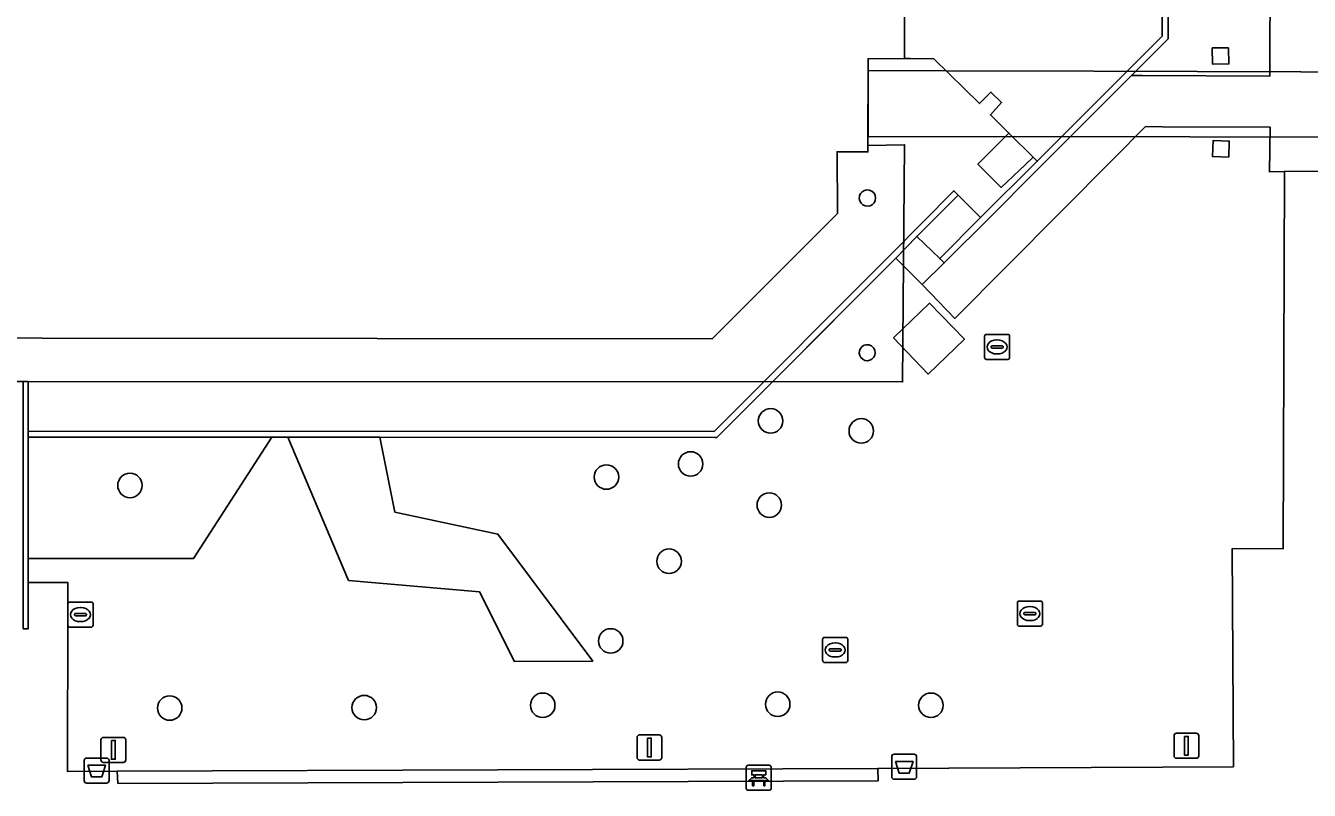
# Model space of a CAD drawing. Extents: x 161477 to 163040, y 383680 to 384871.
# Drawn here: x 162158.7 to 162210, y 384239.8 to 384270.3 of the extents above; entities that cross this region are included whole.
import ezdxf

# ---------------------------------------------------------------- set-up
doc = ezdxf.new("R2010")
doc.units = 0
for name, color, linetype in [('IMGEO_Afvalbak', 7, 'Continuous'), ('IMGEO_Bank', 7, 'Continuous'), ('IMGEO_Boom', 7, 'Continuous'), ('IMGEO_Brandkraan', 7, 'Continuous'), ('IMGEO_Dek', 7, 'Continuous'), ('IMGEO_Groenvoorziening', 7, 'Continuous'), ('IMGEO_Lage_trafo', 7, 'Continuous'), ('IMGEO_Lichtmast', 7, 'Continuous'), ('IMGEO_Muur', 7, 'Continuous'), ('IMGEO_Pand', 7, 'Continuous'), ('IMGEO_Pand_overbouw', 7, 'Continuous'), ('IMGEO_Pijler', 7, 'Continuous'), ('IMGEO_Rioolput', 7, 'Continuous'), ('IMGEO_Voetpad_gesloten', 7, 'Continuous'), ('IMGEO_Voetpad_open', 7, 'Continuous')]:
    doc.layers.add(name, color=color, linetype=linetype)

msp = doc.modelspace()

# ---------------------------------------------------------------- linework, layer by layer
at = {"layer": 'IMGEO_Afvalbak'}
for p, q in [((162161.157, 384241.068), (162161.947, 384241.068)), ((162161.947, 384241.068), (162161.157, 384241.068)), ((162193.288, 384240.321), (162193.288, 384241.121)), ((162193.288, 384241.121), (162193.288, 384240.321)), ((162193.388, 384241.221), (162194.178, 384241.221)), ((162194.178, 384241.221), (162193.388, 384241.221)), ((162194.278, 384241.121), (162194.278, 384240.321)), ((162194.278, 384240.321), (162194.278, 384241.121)), ((162161.057, 384240.168), (162161.057, 384240.968)), ((162161.057, 384240.968), (162161.057, 384240.168)), ((162162.047, 384240.968), (162162.047, 384240.168)), ((162162.047, 384240.168), (162162.047, 384240.968)), ((162161.947, 384240.068), (162161.157, 384240.068)), ((162161.157, 384240.068), (162161.947, 384240.068)), ((162194.178, 384240.221), (162193.388, 384240.221)), ((162193.388, 384240.221), (162194.178, 384240.221))]:
    msp.add_line(p, q, dxfattribs=at)
for points in [[(162161.2, 384240.782), (162161.904, 384240.782), (162161.755, 384240.312), (162161.349, 384240.312), (162161.2, 384240.782)], [(162193.431, 384240.935), (162194.135, 384240.935), (162193.986, 384240.465), (162193.58, 384240.465), (162193.431, 384240.935)]]:
    msp.add_lwpolyline(points, dxfattribs=at)
for centre, start, end in [((162161.157, 384240.968), 90, 180), ((162161.157, 384240.968), 90, 180), ((162161.947, 384240.968), 0, 90), ((162161.947, 384240.968), 360, 90), ((162193.388, 384241.121), 90, 180), ((162193.388, 384241.121), 90, 180), ((162194.178, 384241.121), 0, 90), ((162194.178, 384241.121), 360, 90), ((162161.157, 384240.168), 180, 270), ((162161.157, 384240.168), 180, 270), ((162161.947, 384240.168), 270, 0), ((162161.947, 384240.168), 270, 0), ((162193.388, 384240.321), 180, 270), ((162193.388, 384240.321), 180, 270), ((162194.178, 384240.321), 270, 0), ((162194.178, 384240.321), 270, 0)]:
    msp.add_arc(centre, 0.1, start, end, dxfattribs=at)
at = {"layer": 'IMGEO_Bank'}
for p, q in [((162187.48, 384239.855), (162187.48, 384240.696)), ((162187.48, 384240.696), (162187.48, 384239.855)), ((162187.555, 384240.78), (162188.396, 384240.78)), ((162188.396, 384240.78), (162187.555, 384240.78)), ((162188.48, 384240.705), (162188.48, 384239.864)), ((162188.48, 384239.864), (162188.48, 384240.705)), ((162188.177, 384240.178), (162187.784, 384240.178)), ((162187.789, 384240.286), (162187.789, 384240.392)), ((162187.833, 384240.392), (162187.833, 384240.286)), ((162188.121, 384240.398), (162187.839, 384240.398)), ((162187.839, 384240.28), (162188.121, 384240.28)), ((162188.127, 384240.286), (162188.127, 384240.392)), ((162188.171, 384240.392), (162188.171, 384240.286)), ((162188.405, 384239.78), (162187.564, 384239.78)), ((162187.564, 384239.78), (162188.405, 384239.78))]:
    msp.add_line(p, q, dxfattribs=at)
for points in [[(162187.783, 384240.398), (162187.697, 384240.398), (162187.697, 384240.559), (162188.26, 384240.559), (162188.26, 384240.398), (162188.177, 384240.398)], [(162187.727, 384240.178), (162187.585, 384240.178), (162187.697, 384240.28), (162187.783, 384240.28)], [(162187.777, 384240.171), (162187.777, 384239.964), (162187.734, 384239.964), (162187.734, 384240.171)], [(162188.177, 384240.28), (162188.26, 384240.28), (162188.372, 384240.178), (162188.233, 384240.178)], [(162188.227, 384240.171), (162188.227, 384239.964), (162188.183, 384239.964), (162188.183, 384240.171)]]:
    msp.add_lwpolyline(points, dxfattribs=at)
for centre, radius, start, end in [((162187.558, 384240.702), 0.0779, 92.4484, 184.2845), ((162187.558, 384240.702), 0.0779, 92.4484, 184.2845), ((162188.402, 384240.702), 0.0779, 2.4484, 94.2845), ((162188.402, 384240.702), 0.0779, 2.4484, 94.2845), ((162187.727, 384240.171), 0.00671, 2.8957, 87.1043), ((162187.784, 384240.171), 0.00671, 92.8957, 177.1043), ((162187.782, 384240.391), 0.00671, 2.8957, 87.1043), ((162187.782, 384240.287), 0.00671, 272.8957, 357.1043), ((162187.839, 384240.391), 0.00671, 92.8957, 177.1043), ((162187.839, 384240.287), 0.00671, 182.8957, 267.1043), ((162188.121, 384240.391), 0.00671, 2.8957, 87.1043), ((162188.121, 384240.287), 0.00671, 272.8957, 357.1043), ((162188.178, 384240.391), 0.00671, 92.8957, 177.1043), ((162188.178, 384240.287), 0.00671, 182.8957, 267.1043), ((162188.176, 384240.171), 0.00671, 2.8957, 87.1043), ((162188.233, 384240.171), 0.00671, 92.8957, 177.1043), ((162187.558, 384239.858), 0.0779, 182.4484, 274.2845), ((162187.558, 384239.858), 0.0779, 182.4484, 274.2845), ((162188.402, 384239.858), 0.0779, 272.4484, 4.2845), ((162188.402, 384239.858), 0.0779, 272.4484, 4.2845)]:
    msp.add_arc(centre, radius, start, end, dxfattribs=at)
at = {"layer": 'IMGEO_Boom'}
for centre in [(162188.45, 384254.52), (162192.07, 384254.12), (162185.26, 384252.8), (162181.9, 384252.28), (162162.883, 384251.944), (162188.4, 384251.16), (162184.4, 384248.92), (162182.07, 384245.74), (162164.467, 384243.063), (162172.231, 384243.079), (162179.356, 384243.173), (162188.736, 384243.215), (162194.849, 384243.173)]:
    msp.add_circle(centre, 0.489, dxfattribs=at)
at = {"layer": 'IMGEO_Brandkraan'}
for p, q in [((162196.989, 384257.044), (162196.989, 384257.896)), ((162197.064, 384257.97), (162197.916, 384257.97)), ((162197.99, 384257.896), (162197.99, 384257.044)), ((162197.248, 384257.464), (162197.248, 384257.476)), ((162197.686, 384257.427), (162197.288, 384257.427)), ((162197.291, 384257.513), (162197.689, 384257.513)), ((162197.477, 384257.75), (162197.502, 384257.75)), ((162197.732, 384257.476), (162197.732, 384257.464)), ((162197.916, 384256.97), (162197.064, 384256.97)), ((162197.5, 384257.19), (162197.475, 384257.19))]:
    msp.add_line(p, q, dxfattribs=at)
for points in [[(162196.989, 384257.044), (162196.989, 384257.896)], [(162197.064, 384257.97), (162197.916, 384257.97)], [(162197.99, 384257.896), (162197.99, 384257.044)], [(162197.916, 384256.97), (162197.064, 384256.97)]]:
    msp.add_lwpolyline(points, dxfattribs=at)
for centre, radius, start, end in [((162197.066, 384257.894), 0.0765, 91.552, 178.448), ((162197.066, 384257.894), 0.0765, 91.552, 178.448), ((162197.914, 384257.894), 0.0765, 1.552, 88.448), ((162197.914, 384257.894), 0.0765, 1.552, 88.448), ((162197.288, 384257.473), 0.0403, 85.8775, 175.7526), ((162197.285, 384257.463), 0.0366, 178.938, 274.7102), ((162197.689, 384257.47), 0.043, 264.8664, 352.4533), ((162197.693, 384257.475), 0.0386, 1.7309, 96.639), ((162197.066, 384257.046), 0.0765, 181.552, 268.448), ((162197.066, 384257.046), 0.0765, 181.552, 268.448), ((162197.914, 384257.046), 0.0765, 271.552, 358.448), ((162197.914, 384257.046), 0.0765, 271.552, 358.448)]:
    msp.add_arc(centre, radius, start, end, dxfattribs=at)
for centre, major_axis, ratio, start_param, end_param in [((162197.476, 384257.47), (-0.387, 0.002), 0.722429, 4.712389, 7.853982), ((162197.501, 384257.47), (-0.39, 0.002), 0.717154, 1.570796, 4.712389)]:
    msp.add_ellipse(centre, major_axis=major_axis, ratio=ratio, start_param=start_param, end_param=end_param, dxfattribs=at)
at = {"layer": 'IMGEO_Dek'}
msp.add_lwpolyline([(162246.76, 384268.33), (162201.356, 384268.466), (162195.455, 384268.484), (162192.34, 384268.493), (162192.342, 384265.861), (162205.178, 384265.85), (162244.467, 384265.817), (162246.751, 384265.815)], close=True, dxfattribs=at)
at = {"layer": 'IMGEO_Groenvoorziening'}
for points in [[(162204.334, 384285.828), (162204.325, 384269.768), (162202.86, 384268.302), (162203.287, 384268.3), (162208.379, 384268.273), (162208.433, 384285.867), (162205.596, 384285.84)], [(162206.73, 384269.409), (162206.741, 384268.759), (162206.091, 384268.748), (162206.08, 384269.398)], [(162208.956, 384264.471), (162208.361, 384264.458), (162208.385, 384266.239), (162204.091, 384266.258), (162203.416, 384266.261), (162202.12, 384264.959), (162195.8, 384258.611), (162194.5, 384259.965), (162193.452, 384261.009), (162186.307, 384253.86), (162186.243, 384253.86), (162172.86, 384253.864), (162173.456, 384250.882), (162177.566, 384250.005), (162181.354, 384244.939), (162178.236, 384244.919), (162176.827, 384247.697), (162171.61, 384248.158), (162169.183, 384253.865), (162168.538, 384253.865), (162165.423, 384249.035), (162158.82, 384249.035), (162158.82, 384248.074), (162160.403, 384248.071), (162160.401, 384247.071), (162160.385, 384240.535), (162162.377, 384240.546), (162192.733, 384240.649), (162206.921, 384240.722), (162206.879, 384249.426), (162208.909, 384249.419)], [(162206.115, 384265.706), (162206.755, 384265.685), (162206.734, 384265.046), (162206.094, 384265.067)], [(162193.358, 384257.827), (162194.798, 384259.215), (162196.186, 384257.775), (162194.746, 384256.387)], [(162168.538, 384253.865), (162158.818, 384253.868), (162158.82, 384249.035), (162165.423, 384249.035)], [(162173.456, 384250.882), (162172.86, 384253.864), (162169.183, 384253.865), (162171.61, 384248.158), (162176.827, 384247.697), (162178.236, 384244.919), (162181.354, 384244.939), (162177.566, 384250.005)]]:
    msp.add_lwpolyline(points, close=True, dxfattribs=at)
for start, end in [(77.14, 359.8204), (359.867, 77.0934)]:
    msp.add_arc((162192.306, 384257.241), 0.319, start, end, dxfattribs=at)
at = {"layer": 'IMGEO_Lage_trafo'}
msp.add_lwpolyline([(162196.186, 384257.775), (162194.798, 384259.215), (162193.358, 384257.827), (162194.746, 384256.387)], close=True, dxfattribs=at)
at = {"layer": 'IMGEO_Lichtmast'}
for p, q in [((162204.652, 384242.058), (162205.442, 384242.058)), ((162205.442, 384242.058), (162204.652, 384242.058)), ((162161.725, 384240.994), (162161.725, 384241.794)), ((162161.725, 384241.794), (162161.725, 384240.994)), ((162161.825, 384241.894), (162162.615, 384241.894)), ((162162.615, 384241.894), (162161.825, 384241.894)), ((162162.715, 384241.794), (162162.715, 384240.994)), ((162162.715, 384240.994), (162162.715, 384241.794)), ((162183.12, 384241.088), (162183.12, 384241.888)), ((162183.12, 384241.888), (162183.12, 384241.088)), ((162183.22, 384241.988), (162184.01, 384241.988)), ((162184.01, 384241.988), (162183.22, 384241.988)), ((162184.11, 384241.888), (162184.11, 384241.088)), ((162184.11, 384241.088), (162184.11, 384241.888)), ((162204.552, 384241.158), (162204.552, 384241.958)), ((162204.552, 384241.958), (162204.552, 384241.158)), ((162205.542, 384241.958), (162205.542, 384241.158)), ((162205.542, 384241.158), (162205.542, 384241.958)), ((162184.01, 384240.988), (162183.22, 384240.988)), ((162183.22, 384240.988), (162184.01, 384240.988)), ((162205.442, 384241.058), (162204.652, 384241.058)), ((162204.652, 384241.058), (162205.442, 384241.058)), ((162162.615, 384240.894), (162161.825, 384240.894)), ((162161.825, 384240.894), (162162.615, 384240.894))]:
    msp.add_line(p, q, dxfattribs=at)
for points in [[(162162.145, 384241.769), (162162.295, 384241.769), (162162.295, 384241.019), (162162.145, 384241.019), (162162.145, 384241.769)], [(162183.54, 384241.863), (162183.69, 384241.863), (162183.69, 384241.113), (162183.54, 384241.113), (162183.54, 384241.863)], [(162204.972, 384241.933), (162205.122, 384241.933), (162205.122, 384241.183), (162204.972, 384241.183), (162204.972, 384241.933)]]:
    msp.add_lwpolyline(points, dxfattribs=at)
for centre, start, end in [((162204.652, 384241.958), 90, 180), ((162204.652, 384241.958), 90, 180), ((162205.442, 384241.958), 0, 90), ((162205.442, 384241.958), 360, 90), ((162161.825, 384241.794), 90, 180), ((162161.825, 384241.794), 90, 180), ((162162.615, 384241.794), 0, 90), ((162162.615, 384241.794), 360, 90), ((162183.22, 384241.888), 90, 180), ((162183.22, 384241.888), 90, 180), ((162184.01, 384241.888), 0, 90), ((162184.01, 384241.888), 360, 90), ((162161.825, 384240.994), 180, 270), ((162161.825, 384240.994), 180, 270), ((162162.615, 384240.994), 270, 0), ((162162.615, 384240.994), 270, 0), ((162183.22, 384241.088), 180, 270), ((162183.22, 384241.088), 180, 270), ((162184.01, 384241.088), 270, 0), ((162184.01, 384241.088), 270, 0), ((162204.652, 384241.158), 180, 270), ((162204.652, 384241.158), 180, 270), ((162205.442, 384241.158), 270, 0), ((162205.442, 384241.158), 270, 0)]:
    msp.add_arc(centre, 0.1, start, end, dxfattribs=at)
at = {"layer": 'IMGEO_Muur'}
for points in [[(162202.86, 384268.302), (162204.325, 384269.768), (162204.334, 384285.828), (162204.335, 384287.525), (162204.335, 384288.176), (162204.092, 384288.178), (162204.082, 384269.873), (162199.094, 384264.876), (162198.785, 384264.57), (162197.083, 384262.884), (162196.833, 384262.637), (162195.204, 384260.996), (162195.382, 384260.821), (162197.263, 384262.703), (162198.958, 384264.398)], [(162193.452, 384261.009), (162194.287, 384261.878), (162195.937, 384263.523), (162195.76, 384263.7), (162193.274, 384261.185), (162186.201, 384254.1), (162158.818, 384254.111), (162158.818, 384253.868), (162168.538, 384253.865), (162169.183, 384253.865), (162172.86, 384253.864), (162186.243, 384253.86), (162186.307, 384253.86)], [(162158.818, 384253.868), (162158.818, 384254.111), (162158.817, 384256.085), (162158.617, 384256.085), (162158.618, 384254.111), (162158.618, 384253.868), (162158.621, 384246.227), (162158.821, 384246.229), (162158.821, 384246.339), (162158.82, 384248.074), (162158.82, 384249.035)], [(162192.733, 384240.649), (162162.377, 384240.546), (162162.404, 384240.053), (162192.738, 384240.159)]]:
    msp.add_lwpolyline(points, close=True, dxfattribs=at)
msp.add_lwpolyline([(162193.452, 384261.009), (162188.525, 384256.079), (162186.307, 384253.86), (162158.818, 384253.869), (162158.821, 384246.339), (162158.821, 384246.229)], dxfattribs=at)
at = {"layer": 'IMGEO_Pand'}
msp.add_lwpolyline([(162065.798, 384257.911), (162186.119, 384257.793), (162191.125, 384262.793), (162191.108, 384265.258), (162192.338, 384265.254), (162192.338, 384265.507), (162192.338, 384266), (162192.34, 384268.331), (162192.34, 384268.971), (162193.79, 384268.972), (162193.784, 384281.633), (162182.333, 384281.645), (162179.976, 384281.646), (162152.583, 384281.651), (162150.205, 384281.652), (162122.839, 384281.638)], dxfattribs=at)
for centre, radius, start, end in [((162192.318, 384263.412), 0.326, 77.1303, 0.0569), ((162192.318, 384263.412), 0.325, 359.933, 77.2542), ((162192.306, 384257.241), 0.319, 77.14, 359.8204), ((162192.306, 384257.241), 0.319, 359.867, 77.0934)]:
    msp.add_arc(centre, radius, start, end, dxfattribs=at)
at = {"layer": 'IMGEO_Pand_overbouw'}
msp.add_lwpolyline([(162060.816, 384256.115), (162156.344, 384256.098), (162156.544, 384256.097), (162158.617, 384256.086), (162158.817, 384256.085), (162193.717, 384256.076), (162193.796, 384265.535), (162192.338, 384265.507), (162192.338, 384265.254), (162191.108, 384265.258), (162191.125, 384262.793), (162186.119, 384257.793), (162065.798, 384257.911)], dxfattribs=at)
at = {"layer": 'IMGEO_Pijler'}
for points in [[(162206.73, 384269.409), (162206.08, 384269.398), (162206.091, 384268.748), (162206.741, 384268.759)], [(162206.755, 384265.685), (162206.115, 384265.706), (162206.094, 384265.067), (162206.734, 384265.046)]]:
    msp.add_lwpolyline(points, close=True, dxfattribs=at)
at = {"layer": 'IMGEO_Rioolput'}
for p, q in [((162160.406, 384246.364), (162160.406, 384247.216)), ((162160.481, 384247.29), (162161.333, 384247.29)), ((162161.407, 384247.216), (162161.407, 384246.364)), ((162198.299, 384246.404), (162198.299, 384247.256)), ((162198.374, 384247.33), (162199.226, 384247.33)), ((162199.3, 384247.256), (162199.3, 384246.404)), ((162160.665, 384246.784), (162160.665, 384246.796)), ((162161.103, 384246.747), (162160.705, 384246.747)), ((162160.708, 384246.833), (162161.106, 384246.833)), ((162160.894, 384247.07), (162160.919, 384247.07)), ((162161.149, 384246.796), (162161.149, 384246.784)), ((162198.558, 384246.824), (162198.558, 384246.836)), ((162198.996, 384246.787), (162198.598, 384246.787)), ((162198.601, 384246.873), (162198.999, 384246.873)), ((162198.787, 384247.11), (162198.812, 384247.11)), ((162199.042, 384246.836), (162199.042, 384246.824)), ((162161.333, 384246.29), (162160.481, 384246.29)), ((162160.917, 384246.51), (162160.892, 384246.51)), ((162199.226, 384246.33), (162198.374, 384246.33)), ((162198.81, 384246.55), (162198.785, 384246.55)), ((162190.529, 384244.954), (162190.529, 384245.806)), ((162190.604, 384245.88), (162191.456, 384245.88)), ((162191.017, 384245.66), (162191.042, 384245.66)), ((162191.53, 384245.806), (162191.53, 384244.954)), ((162190.788, 384245.374), (162190.788, 384245.386)), ((162191.226, 384245.337), (162190.828, 384245.337)), ((162190.831, 384245.423), (162191.229, 384245.423)), ((162191.04, 384245.1), (162191.015, 384245.1)), ((162191.272, 384245.386), (162191.272, 384245.374)), ((162191.456, 384244.88), (162190.604, 384244.88))]:
    msp.add_line(p, q, dxfattribs=at)
for points in [[(162160.406, 384246.364), (162160.406, 384247.216)], [(162160.481, 384247.29), (162161.333, 384247.29)], [(162161.407, 384247.216), (162161.407, 384246.364)], [(162198.299, 384246.404), (162198.299, 384247.256)], [(162198.374, 384247.33), (162199.226, 384247.33)], [(162199.3, 384247.256), (162199.3, 384246.404)], [(162161.333, 384246.29), (162160.481, 384246.29)], [(162199.226, 384246.33), (162198.374, 384246.33)], [(162190.529, 384244.954), (162190.529, 384245.806)], [(162190.604, 384245.88), (162191.456, 384245.88)], [(162191.53, 384245.806), (162191.53, 384244.954)], [(162191.456, 384244.88), (162190.604, 384244.88)]]:
    msp.add_lwpolyline(points, dxfattribs=at)
for centre, radius, start, end in [((162160.483, 384247.214), 0.0765, 91.552, 178.448), ((162160.483, 384247.214), 0.0765, 91.552, 178.448), ((162161.331, 384247.214), 0.0765, 1.552, 88.448), ((162161.331, 384247.214), 0.0765, 1.552, 88.448), ((162198.376, 384247.254), 0.0765, 91.552, 178.448), ((162198.376, 384247.254), 0.0765, 91.552, 178.448), ((162199.224, 384247.254), 0.0765, 1.552, 88.448), ((162199.224, 384247.254), 0.0765, 1.552, 88.448), ((162160.705, 384246.793), 0.0403, 85.8775, 175.7526), ((162160.702, 384246.783), 0.0366, 178.938, 274.7102), ((162161.106, 384246.79), 0.043, 264.8664, 352.4533), ((162161.11, 384246.795), 0.0386, 1.7309, 96.639), ((162198.598, 384246.833), 0.0403, 85.8775, 175.7526), ((162198.595, 384246.823), 0.0366, 178.938, 274.7102), ((162198.999, 384246.83), 0.043, 264.8664, 352.4533), ((162199.003, 384246.835), 0.0386, 1.7309, 96.639), ((162160.483, 384246.366), 0.0765, 181.552, 268.448), ((162160.483, 384246.366), 0.0765, 181.552, 268.448), ((162161.331, 384246.366), 0.0765, 271.552, 358.448), ((162161.331, 384246.366), 0.0765, 271.552, 358.448), ((162198.376, 384246.406), 0.0765, 181.552, 268.448), ((162198.376, 384246.406), 0.0765, 181.552, 268.448), ((162199.224, 384246.406), 0.0765, 271.552, 358.448), ((162199.224, 384246.406), 0.0765, 271.552, 358.448), ((162190.606, 384245.804), 0.0765, 91.552, 178.448), ((162190.606, 384245.804), 0.0765, 91.552, 178.448), ((162191.454, 384245.804), 0.0765, 1.552, 88.448), ((162191.454, 384245.804), 0.0765, 1.552, 88.448), ((162190.828, 384245.383), 0.0403, 85.8775, 175.7526), ((162190.825, 384245.373), 0.0366, 178.938, 274.7102), ((162191.229, 384245.38), 0.043, 264.8664, 352.4533), ((162191.233, 384245.385), 0.0386, 1.7309, 96.639), ((162190.606, 384244.956), 0.0765, 181.552, 268.448), ((162190.606, 384244.956), 0.0765, 181.552, 268.448), ((162191.454, 384244.956), 0.0765, 271.552, 358.448), ((162191.454, 384244.956), 0.0765, 271.552, 358.448)]:
    msp.add_arc(centre, radius, start, end, dxfattribs=at)
for centre, major_axis, ratio, start_param, end_param in [((162160.893, 384246.79), (-0.387, 0.002), 0.722429, 4.712389, 7.853982), ((162160.918, 384246.79), (-0.39, 0.002), 0.717154, 1.570796, 4.712389), ((162198.786, 384246.83), (-0.387, 0.002), 0.722429, 4.712389, 7.853982), ((162198.811, 384246.83), (-0.39, 0.002), 0.717154, 1.570796, 4.712389), ((162191.016, 384245.38), (-0.387, 0.002), 0.722429, 4.712389, 7.853982), ((162191.041, 384245.38), (-0.39, 0.002), 0.717154, 1.570796, 4.712389)]:
    msp.add_ellipse(centre, major_axis=major_axis, ratio=ratio, start_param=start_param, end_param=end_param, dxfattribs=at)
at = {"layer": 'IMGEO_Voetpad_gesloten'}
msp.add_lwpolyline([(162122.839, 384281.638), (162150.205, 384281.652), (162152.583, 384281.651), (162179.976, 384281.646), (162182.333, 384281.645), (162193.784, 384281.633), (162193.79, 384268.972), (162194.022, 384268.973), (162194.96, 384268.969), (162196.791, 384267.176), (162197.246, 384267.64), (162197.668, 384267.227), (162197.227, 384266.727), (162197.96, 384265.999), (162198.931, 384265.038), (162199.094, 384264.876), (162204.082, 384269.873), (162204.092, 384288.178)], dxfattribs=at)
msp.add_lwpolyline([(162246.76, 384268.33), (162201.356, 384268.466), (162195.455, 384268.484), (162192.34, 384268.493), (162192.342, 384265.861), (162205.178, 384265.85), (162244.467, 384265.817), (162246.751, 384265.815)], close=True, dxfattribs=at)
at = {"layer": 'IMGEO_Voetpad_open'}
for points in [[(162210.309, 384287.575), (162207.392, 384287.598), (162206.085, 384287.608), (162205.835, 384287.524), (162204.335, 384287.525), (162204.334, 384285.828), (162205.596, 384285.84), (162208.433, 384285.867), (162208.379, 384268.273), (162203.287, 384268.3), (162202.86, 384268.302), (162198.958, 384264.398), (162197.263, 384262.703), (162195.382, 384260.821), (162194.5, 384259.965), (162195.8, 384258.611), (162202.12, 384264.959), (162203.416, 384266.261), (162204.091, 384266.258), (162208.385, 384266.239), (162208.361, 384264.458), (162208.956, 384264.471), (162217.541, 384264.496)], [(162158.617, 384256.085), (162158.817, 384256.085), (162158.818, 384254.111), (162186.201, 384254.1), (162193.274, 384261.185), (162195.76, 384263.7), (162195.937, 384263.523), (162196.833, 384262.637), (162197.083, 384262.884), (162198.785, 384264.57), (162199.094, 384264.876), (162198.931, 384265.038), (162198.616, 384264.74), (162197.655, 384263.834), (162196.726, 384264.758), (162197.651, 384265.688), (162197.96, 384265.999), (162197.227, 384266.727), (162197.668, 384267.227), (162197.246, 384267.64), (162196.791, 384267.176), (162194.96, 384268.969), (162194.022, 384268.973), (162193.79, 384268.972), (162192.34, 384268.971), (162192.34, 384268.331), (162192.338, 384266), (162192.338, 384265.507), (162192.338, 384265.254), (162191.108, 384265.258), (162191.125, 384262.793), (162186.119, 384257.793), (162065.798, 384257.911)], [(162217.541, 384264.496), (162208.956, 384264.471), (162208.909, 384249.419), (162206.879, 384249.426), (162206.921, 384240.722), (162192.733, 384240.649), (162192.738, 384240.159), (162162.404, 384240.053), (162162.377, 384240.546), (162160.385, 384240.535), (162160.401, 384247.071), (162160.403, 384248.071), (162158.82, 384248.074), (162158.821, 384246.339), (162158.821, 384246.229), (162158.621, 384246.227)]]:
    msp.add_lwpolyline(points, dxfattribs=at)
for points in [[(162198.931, 384265.038), (162197.96, 384265.999), (162197.651, 384265.688), (162196.726, 384264.758), (162197.655, 384263.834), (162198.616, 384264.74)], [(162196.833, 384262.637), (162195.937, 384263.523), (162194.287, 384261.878), (162195.204, 384260.996)], [(162195.382, 384260.821), (162195.204, 384260.996), (162194.287, 384261.878), (162193.452, 384261.009), (162194.5, 384259.965)]]:
    msp.add_lwpolyline(points, close=True, dxfattribs=at)
for radius, start, end in [(0.326, 77.1303, 0.0569), (0.325, 359.933, 77.2542)]:
    msp.add_arc((162192.318, 384263.412), radius, start, end, dxfattribs=at)

doc.saveas('drawing.dxf')
